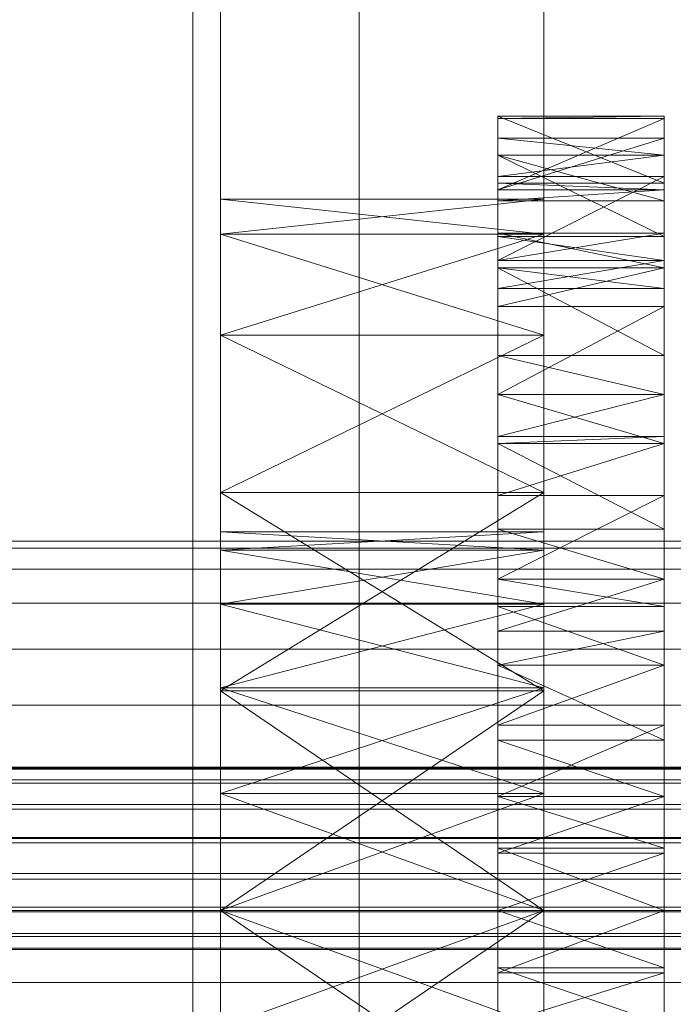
# Model space of a CAD drawing. Header units: millimetres. Extents: x -4738 to 65662, y -68080 to 6847.
# Tile 413 of 656: x 1378 to 1449, y -33244 to -33137. Entities that reach past the tile are written whole.
import ezdxf

# ---------------------------------------------------------------- set-up
doc = ezdxf.new("R2010")
doc.units = ezdxf.units.MM
doc.layers.add('frontal_C03', color=7, linetype='Continuous', lineweight=0)
doc.layers.add('frontal_secador', color=7, linetype='Continuous', lineweight=0)

msp = doc.modelspace()

# ---------------------------------------------------------------- linework, layer by layer
at = {"layer": 'frontal_C03'}
for p, q in [((1435, -34954.179), (1435, -32259.264)), ((1435, -32263.162), (1435, -34958.077)), ((1435, -35437.51), (1435, -32742.595)), ((1435, -32746.492), (1435, -35441.408)), ((1415, -35988), (1415, -33007.45)), ((1496, -33217.984), (-1496, -33217.984)), ((1496, -33218.102), (-1496, -33218.102)), ((1496, -33219.368), (-1496, -33219.368)), ((1496, -33219.703), (-1496, -33219.703)), ((1496, -33222.043), (-1496, -33222.043)), ((1496, -33222.544), (-1496, -33222.544)), ((-1496, -33225.601), (1496, -33225.601)), ((1496, -33226.192), (-1496, -33226.192)), ((1496, -33229.501), (-1496, -33229.501)), ((1496, -33230.092), (-1496, -33230.092)), ((1496, -33233.149), (-1496, -33233.149)), ((1496, -33233.65), (-1496, -33233.65)), ((1496, -33235.99), (-1496, -33235.99)), ((1496, -33236.325), (-1496, -33236.325)), ((1496, -33237.591), (-1496, -33237.591)), ((1496, -33237.709), (-1496, -33237.709))]:
    msp.add_line(p, q, dxfattribs=at)
at = {"layer": 'frontal_secador'}
for p, q in [((1400, -33250), (1400, -33000)), ((1400, -36000), (1400, -33000)), ((1397, -35940), (1397, -33075)), ((1400, -36000), (1400, -33075)), ((1400, -34600), (1400, -33075)), ((1400, -35940), (1400, -33075)), ((1400, -34650), (1400, -33075)), ((1430, -33154.744), (1430, -33147.5)), ((1430, -33147.5), (1430, -33147.765)), ((1448, -33154.744), (1430, -33147.5)), ((1448, -33147.5), (1430, -33147.5)), ((1448, -33147.5), (1430, -33147.765)), ((1430, -33147.765), (1430, -33154.744)), ((1430, -33147.765), (1430, -33155.473)), ((1448, -33147.765), (1430, -33147.765)), ((1448, -33147.765), (1430, -33155.473)), ((1448, -33147.765), (1448, -33147.5)), ((1448, -33147.5), (1448, -33154.744)), ((1448, -33154.744), (1448, -33147.765)), ((1448, -33155.473), (1448, -33147.765)), ((1430, -33149.876), (1430, -33160.513)), ((1430, -33151.709), (1430, -33149.876)), ((1430, -33149.876), (1430, -33155.473)), ((1448, -33151.709), (1430, -33149.876)), ((1448, -33149.876), (1430, -33149.876)), ((1448, -33149.876), (1430, -33155.473)), ((1448, -33160.513), (1448, -33149.876)), ((1448, -33149.876), (1448, -33151.709)), ((1448, -33155.473), (1448, -33149.876)), ((1430, -33160.513), (1430, -33151.709)), ((1430, -33156.683), (1430, -33151.709)), ((1430, -33151.709), (1430, -33154.046)), ((1448, -33160.513), (1430, -33151.709)), ((1448, -33151.709), (1430, -33151.709)), ((1448, -33156.683), (1430, -33151.709)), ((1448, -33151.709), (1430, -33154.046)), ((1448, -33151.709), (1448, -33160.513)), ((1448, -33154.046), (1448, -33151.709)), ((1448, -33151.709), (1448, -33156.683)), ((1430, -33154.046), (1430, -33156.683)), ((1430, -33154.046), (1430, -33163.111)), ((1448, -33154.046), (1430, -33154.046)), ((1448, -33154.046), (1430, -33163.111)), ((1448, -33156.683), (1448, -33154.046)), ((1448, -33163.111), (1448, -33154.046)), ((1430, -33155.473), (1430, -33154.744)), ((1448, -33155.473), (1430, -33154.744)), ((1448, -33154.744), (1430, -33154.744)), ((1430, -33155.473), (1430, -33160.513)), ((1430, -33155.473), (1430, -33163.111)), ((1430, -33155.473), (1430, -33156.683)), ((1430, -33177.639), (1430, -33155.473)), ((1448, -33155.473), (1430, -33155.473)), ((1448, -33155.473), (1430, -33156.683)), ((1448, -33154.744), (1448, -33155.473)), ((1448, -33160.513), (1448, -33155.473)), ((1448, -33163.111), (1448, -33155.473)), ((1448, -33156.683), (1448, -33155.473)), ((1448, -33155.473), (1448, -33177.639)), ((1400, -33160.269), (1400, -33156.5)), ((1435, -33160.269), (1400, -33156.5)), ((1435, -33156.5), (1400, -33156.5)), ((1435, -33156.5), (1400, -33160.269)), ((1430, -33163.111), (1430, -33156.683)), ((1448, -33156.683), (1430, -33156.683)), ((1435, -33160.269), (1435, -33156.5)), ((1448, -33156.683), (1448, -33163.111)), ((1400, -33160.269), (1400, -33188.24)), ((1400, -33171.206), (1400, -33160.269)), ((1400, -33233.5), (1400, -33160.269)), ((1400, -33200.33), (1400, -33160.269)), ((1400, -33194.507), (1400, -33160.269)), ((1400, -33192.5), (1400, -33160.269)), ((1435, -33171.206), (1400, -33160.269)), ((1435, -33160.269), (1400, -33160.269)), ((1435, -33160.269), (1400, -33171.206)), ((1430, -33160.173), (1430, -33173.428)), ((1430, -33163.925), (1430, -33160.173)), ((1430, -33160.173), (1430, -33163.111)), ((1448, -33163.925), (1430, -33160.173)), ((1448, -33160.173), (1430, -33160.173)), ((1448, -33160.173), (1430, -33163.111)), ((1430, -33163.111), (1430, -33160.513)), ((1448, -33163.111), (1430, -33160.513)), ((1448, -33160.513), (1430, -33160.513)), ((1435, -33188.24), (1435, -33160.269)), ((1435, -33160.269), (1435, -33171.206)), ((1435, -33160.269), (1435, -33233.5)), ((1435, -33160.269), (1435, -33200.33)), ((1435, -33160.269), (1435, -33194.507)), ((1435, -33160.269), (1435, -33192.5)), ((1448, -33173.428), (1448, -33160.173)), ((1448, -33160.173), (1448, -33163.925)), ((1448, -33163.111), (1448, -33160.173)), ((1448, -33160.513), (1448, -33163.111)), ((1430, -33163.111), (1430, -33173.428)), ((1430, -33163.111), (1430, -33177.639)), ((1430, -33163.111), (1430, -33166.141)), ((1430, -33163.111), (1430, -33197.635)), ((1430, -33163.111), (1430, -33245.858)), ((1448, -33163.111), (1430, -33163.111)), ((1448, -33163.111), (1430, -33166.141)), ((1448, -33173.428), (1448, -33163.111)), ((1448, -33177.639), (1448, -33163.111)), ((1448, -33166.141), (1448, -33163.111)), ((1448, -33197.635), (1448, -33163.111)), ((1448, -33245.858), (1448, -33163.111)), ((1430, -33173.428), (1430, -33163.925)), ((1430, -33166.141), (1430, -33163.925)), ((1430, -33163.925), (1430, -33168.105)), ((1448, -33173.428), (1430, -33163.925)), ((1448, -33163.925), (1430, -33163.925)), ((1448, -33166.141), (1430, -33163.925)), ((1448, -33163.925), (1430, -33168.105)), ((1448, -33163.925), (1448, -33173.428)), ((1448, -33168.105), (1448, -33163.925)), ((1448, -33163.925), (1448, -33166.141)), ((1430, -33168.105), (1430, -33166.141)), ((1430, -33177.639), (1430, -33166.141)), ((1448, -33166.141), (1430, -33166.141)), ((1448, -33166.141), (1448, -33168.105)), ((1448, -33166.141), (1448, -33177.639)), ((1430, -33168.105), (1430, -33177.639)), ((1448, -33168.105), (1430, -33168.105)), ((1448, -33168.105), (1430, -33177.639)), ((1448, -33177.639), (1448, -33168.105)), ((1400, -33188.24), (1400, -33171.206)), ((1435, -33188.24), (1400, -33171.206)), ((1435, -33171.206), (1400, -33171.206)), ((1435, -33171.206), (1400, -33188.24)), ((1435, -33171.206), (1435, -33188.24)), ((1430, -33177.639), (1430, -33173.428)), ((1448, -33177.639), (1430, -33173.428)), ((1448, -33173.428), (1430, -33173.428)), ((1448, -33173.428), (1448, -33177.639)), ((1430, -33177.639), (1430, -33192.223)), ((1430, -33177.639), (1430, -33197.635)), ((1430, -33177.639), (1430, -33182.194)), ((1430, -33221.142), (1430, -33177.639)), ((1430, -33269.365), (1430, -33177.639)), ((1430, -33177.639), (1430, -33245.858)), ((1430, -33311.527), (1430, -33177.639)), ((1448, -33177.647), (1430, -33177.639)), ((1448, -33177.639), (1430, -33177.639)), ((1448, -33177.639), (1430, -33182.194)), ((1430, -33177.647), (1430, -33192.223)), ((1430, -33182.95), (1430, -33177.647)), ((1448, -33182.95), (1430, -33177.647)), ((1448, -33177.647), (1430, -33177.647)), ((1448, -33192.223), (1448, -33177.639)), ((1448, -33197.635), (1448, -33177.639)), ((1448, -33182.194), (1448, -33177.639)), ((1448, -33177.639), (1448, -33221.142)), ((1448, -33177.639), (1448, -33269.365)), ((1448, -33245.858), (1448, -33177.639)), ((1448, -33177.639), (1448, -33311.527)), ((1448, -33192.223), (1448, -33177.647)), ((1448, -33177.647), (1448, -33182.95)), ((1430, -33188.565), (1430, -33182.194)), ((1430, -33182.194), (1430, -33182.95)), ((1430, -33197.635), (1430, -33182.194)), ((1448, -33182.194), (1430, -33182.194)), ((1448, -33182.194), (1430, -33182.95)), ((1448, -33182.194), (1448, -33188.565)), ((1448, -33182.95), (1448, -33182.194)), ((1448, -33182.194), (1448, -33197.635)), ((1430, -33192.223), (1430, -33182.95)), ((1430, -33182.95), (1430, -33188.565)), ((1448, -33192.223), (1430, -33182.95)), ((1448, -33182.95), (1430, -33182.95)), ((1448, -33182.95), (1430, -33188.565)), ((1448, -33182.95), (1448, -33192.223)), ((1448, -33188.565), (1448, -33182.95)), ((1400, -33188.24), (1400, -33233.5)), ((1400, -33209.706), (1400, -33188.24)), ((1400, -33188.24), (1400, -33278.76)), ((1400, -33192.5), (1400, -33188.24)), ((1400, -33194.507), (1400, -33188.24)), ((1400, -33200.33), (1400, -33188.24)), ((1400, -33209.401), (1400, -33188.24)), ((1400, -33220.83), (1400, -33188.24)), ((1435, -33209.706), (1400, -33188.24)), ((1435, -33188.24), (1400, -33188.24)), ((1435, -33188.24), (1400, -33209.706)), ((1430, -33188.565), (1430, -33197.635)), ((1448, -33188.565), (1430, -33188.565)), ((1448, -33188.565), (1430, -33197.635)), ((1435, -33233.5), (1435, -33188.24)), ((1435, -33188.24), (1435, -33209.706)), ((1435, -33278.76), (1435, -33188.24)), ((1435, -33188.24), (1435, -33192.5)), ((1435, -33188.24), (1435, -33194.507)), ((1435, -33188.24), (1435, -33200.33)), ((1435, -33188.24), (1435, -33209.401)), ((1435, -33188.24), (1435, -33220.83)), ((1448, -33197.635), (1448, -33188.565)), ((1400, -33194.507), (1400, -33192.5)), ((1435, -33194.507), (1400, -33192.5)), ((1435, -33192.5), (1400, -33192.5)), ((1435, -33192.5), (1400, -33194.507)), ((1430, -33197.635), (1430, -33192.223)), ((1448, -33197.635), (1430, -33192.223)), ((1448, -33192.223), (1430, -33192.223)), ((1435, -33192.5), (1435, -33194.507)), ((1448, -33192.223), (1448, -33197.635)), ((1480, -33193.5), (1325, -33193.5)), ((1430, -33193.5), (1325, -33193.5)), ((1430, -33194.269), (1430, -33193.5)), ((1480, -33194.269), (1325, -33194.269)), ((1430, -33194.269), (1325, -33194.269)), ((1400, -33200.33), (1400, -33194.507)), ((1435, -33200.33), (1400, -33194.507)), ((1435, -33194.507), (1400, -33194.507)), ((1435, -33194.507), (1400, -33200.33)), ((1430, -33196.545), (1430, -33194.269)), ((1435, -33194.507), (1435, -33200.33)), ((1480, -33196.545), (1325, -33196.545)), ((1430, -33196.545), (1325, -33196.545)), ((1430, -33200.241), (1430, -33196.545)), ((1430, -33197.635), (1430, -33215.058)), ((1430, -33200.589), (1430, -33197.635)), ((1430, -33197.635), (1430, -33221.142)), ((1430, -33197.635), (1430, -33203.268)), ((1430, -33197.635), (1430, -33245.858)), ((1448, -33200.589), (1430, -33197.635)), ((1448, -33197.635), (1430, -33197.635)), ((1448, -33197.635), (1430, -33203.268)), ((1448, -33215.058), (1448, -33197.635)), ((1448, -33197.635), (1448, -33200.589)), ((1448, -33221.142), (1448, -33197.635)), ((1448, -33203.268), (1448, -33197.635)), ((1448, -33245.858), (1448, -33197.635)), ((1480, -33200.241), (1325, -33200.241)), ((1430, -33200.241), (1325, -33200.241)), ((1400, -33200.33), (1400, -33233.5)), ((1400, -33209.401), (1400, -33200.33)), ((1435, -33209.401), (1400, -33200.33)), ((1435, -33200.33), (1400, -33200.33)), ((1435, -33200.33), (1400, -33209.401)), ((1430, -33205.216), (1430, -33200.241)), ((1435, -33233.5), (1435, -33200.33)), ((1435, -33200.33), (1435, -33209.401)), ((1430, -33200.589), (1430, -33215.058)), ((1430, -33206.925), (1430, -33200.589)), ((1448, -33206.925), (1430, -33200.589)), ((1448, -33200.589), (1430, -33200.589)), ((1448, -33215.058), (1448, -33200.589)), ((1448, -33200.589), (1448, -33206.925)), ((1430, -33213.424), (1430, -33203.268)), ((1430, -33203.268), (1430, -33206.925)), ((1430, -33221.142), (1430, -33203.268)), ((1448, -33203.268), (1430, -33203.268)), ((1448, -33203.268), (1430, -33206.925)), ((1448, -33203.268), (1448, -33213.424)), ((1448, -33206.925), (1448, -33203.268)), ((1448, -33203.268), (1448, -33221.142)), ((1480, -33205.216), (1325, -33205.216)), ((1430, -33205.216), (1325, -33205.216)), ((1430, -33211.277), (1430, -33205.216)), ((1430, -33215.058), (1430, -33206.925)), ((1430, -33206.925), (1430, -33213.424)), ((1448, -33215.058), (1430, -33206.925)), ((1448, -33206.925), (1430, -33206.925)), ((1448, -33206.925), (1430, -33213.424)), ((1448, -33206.925), (1448, -33215.058)), ((1448, -33213.424), (1448, -33206.925)), ((1400, -33209.401), (1400, -33233.5)), ((1400, -33220.83), (1400, -33209.401)), ((1435, -33220.83), (1400, -33209.401)), ((1435, -33209.401), (1400, -33209.401)), ((1435, -33209.401), (1400, -33220.83)), ((1400, -33233.5), (1400, -33209.706)), ((1435, -33233.5), (1400, -33209.706)), ((1435, -33209.706), (1400, -33209.706)), ((1435, -33209.706), (1400, -33233.5)), ((1435, -33233.5), (1435, -33209.401)), ((1435, -33209.401), (1435, -33220.83)), ((1435, -33209.706), (1435, -33233.5)), ((1480, -33211.277), (1325, -33211.277)), ((1430, -33211.277), (1325, -33211.277)), ((1430, -33218.193), (1430, -33211.277)), ((1430, -33213.424), (1430, -33221.142)), ((1448, -33213.424), (1430, -33213.424)), ((1448, -33213.424), (1430, -33221.142)), ((1448, -33221.142), (1448, -33213.424)), ((1430, -33221.142), (1430, -33215.058)), ((1448, -33221.142), (1430, -33215.058)), ((1448, -33215.058), (1430, -33215.058)), ((1448, -33215.058), (1448, -33221.142)), ((1480, -33218.193), (1325, -33218.193)), ((1430, -33218.193), (1325, -33218.193)), ((1430, -33225.696), (1430, -33218.193)), ((1400, -33220.83), (1400, -33233.5)), ((1400, -33220.83), (1400, -33278.76)), ((1435, -33233.5), (1400, -33220.83)), ((1435, -33220.83), (1400, -33220.83)), ((1435, -33220.83), (1400, -33233.5)), ((1430, -33221.142), (1430, -33239.698)), ((1430, -33226.752), (1430, -33221.142)), ((1430, -33221.142), (1430, -33245.858)), ((1430, -33221.142), (1430, -33227.302)), ((1430, -33269.365), (1430, -33221.142)), ((1448, -33226.752), (1430, -33221.142)), ((1448, -33221.142), (1430, -33221.142)), ((1448, -33221.142), (1430, -33227.302)), ((1435, -33233.5), (1435, -33220.83)), ((1435, -33278.76), (1435, -33220.83)), ((1448, -33239.698), (1448, -33221.142)), ((1448, -33221.142), (1448, -33226.752)), ((1448, -33245.858), (1448, -33221.142)), ((1448, -33227.302), (1448, -33221.142)), ((1448, -33221.142), (1448, -33269.365)), ((1480, -33225.696), (1325, -33225.696)), ((1430, -33225.696), (1325, -33225.696)), ((1430, -33233.5), (1430, -33225.696)), ((1430, -33226.752), (1430, -33239.698)), ((1430, -33233.5), (1430, -33226.752)), ((1448, -33233.5), (1430, -33226.752)), ((1448, -33226.752), (1430, -33226.752)), ((1448, -33239.698), (1448, -33226.752)), ((1448, -33226.752), (1448, -33233.5)), ((1430, -33240.248), (1430, -33227.302)), ((1430, -33227.302), (1430, -33233.5)), ((1430, -33245.858), (1430, -33227.302)), ((1448, -33227.302), (1430, -33227.302)), ((1448, -33227.302), (1430, -33233.5)), ((1448, -33227.302), (1448, -33240.248)), ((1448, -33233.5), (1448, -33227.302)), ((1448, -33227.302), (1448, -33245.858)), ((1325, -33233.5), (1480, -33233.5)), ((1325, -33233.5), (1430, -33233.5)), ((1400, -33233.5), (1400, -33246.17)), ((1400, -33278.76), (1400, -33233.5)), ((1400, -33233.5), (1400, -33257.294)), ((1400, -33233.5), (1400, -33257.599)), ((1400, -33306.731), (1400, -33233.5)), ((1400, -33233.5), (1400, -33266.67)), ((1400, -33233.5), (1435, -33233.5)), ((1435, -33233.5), (1400, -33257.294)), ((1435, -33257.294), (1400, -33233.5)), ((1435, -33233.5), (1400, -33246.17)), ((1435, -33246.17), (1400, -33233.5)), ((1430, -33241.304), (1430, -33233.5)), ((1430, -33239.698), (1430, -33233.5)), ((1430, -33233.5), (1430, -33240.248)), ((1430, -33233.5), (1448, -33233.5)), ((1448, -33233.5), (1430, -33240.248)), ((1448, -33239.698), (1430, -33233.5)), ((1435, -33246.17), (1435, -33233.5)), ((1435, -33233.5), (1435, -33278.76)), ((1435, -33257.294), (1435, -33233.5)), ((1435, -33257.599), (1435, -33233.5)), ((1435, -33233.5), (1435, -33306.731)), ((1435, -33266.67), (1435, -33233.5)), ((1448, -33233.5), (1448, -33239.698)), ((1448, -33240.248), (1448, -33233.5)), ((1430, -33245.858), (1430, -33239.698)), ((1448, -33245.858), (1430, -33239.698)), ((1448, -33239.698), (1430, -33239.698)), ((1448, -33239.698), (1448, -33245.858)), ((1430, -33240.248), (1430, -33245.858)), ((1448, -33240.248), (1430, -33240.248)), ((1448, -33240.248), (1430, -33245.858)), ((1448, -33245.858), (1448, -33240.248)), ((1480, -33241.304), (1325, -33241.304)), ((1430, -33241.304), (1325, -33241.304)), ((1430, -33241.304), (1430, -33248.807))]:
    msp.add_line(p, q, dxfattribs=at)

doc.saveas('drawing.dxf')
